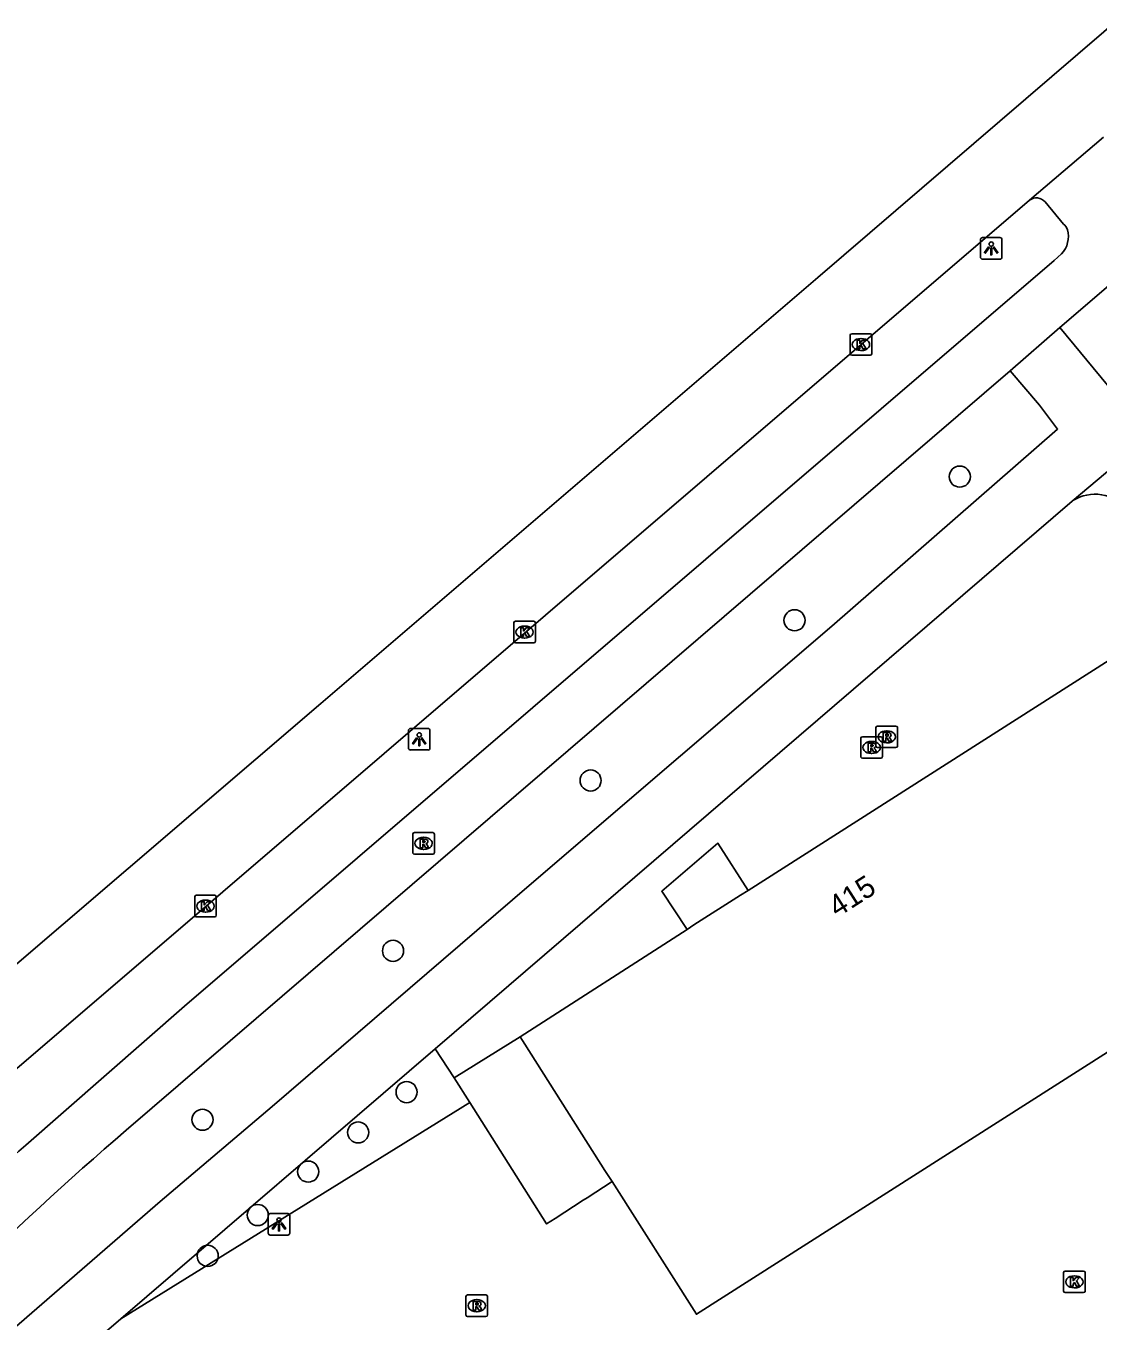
# Model space of a CAD drawing. Extents: x 159222 to 160346, y 381249 to 382166.
# Drawn here: x 159262.1 to 159311.7, y 381290.1 to 381350.1 of the extents above; entities that cross this region are included whole.
import ezdxf

# ---------------------------------------------------------------- set-up
doc = ezdxf.new("R2010")
doc.units = 0
for name, color, linetype in [('IMGEO_Boom', 7, 'Continuous'), ('IMGEO_Fietspad_gesloten', 7, 'Continuous'), ('IMGEO_Groenvoorziening', 7, 'Continuous'), ('IMGEO_Haag', 7, 'Continuous'), ('IMGEO_Kolk', 7, 'Continuous'), ('IMGEO_Lichtpunt', 7, 'Continuous'), ('IMGEO_Pand', 7, 'Continuous'), ('IMGEO_Pand_nummerreeks', 7, 'Continuous'), ('IMGEO_Pand_overbouw', 7, 'Continuous'), ('IMGEO_Rijbaan_regionaal_gesloten', 7, 'Continuous'), ('IMGEO_Rioolput', 7, 'Continuous'), ('IMGEO_Voetpad_open', 7, 'Continuous')]:
    doc.layers.add(name, color=color, linetype=linetype)

msp = doc.modelspace()

# ---------------------------------------------------------------- linework, layer by layer
at = {"layer": 'IMGEO_Boom'}
for centre in [(159305.331, 381329.184), (159297.677, 381322.528), (159288.229, 381315.105), (159279.077, 381307.211), (159279.705, 381300.666), (159270.253, 381299.386), (159277.463, 381298.798), (159275.149, 381296.984), (159272.812, 381294.971), (159270.493, 381293.079)]:
    msp.add_circle(centre, 0.489, dxfattribs=at)
at = {"layer": 'IMGEO_Fietspad_gesloten'}
for points in [[(159310.129, 381340.877), (159309.281, 381341.908)], [(159309.959, 381336.09), (159316.196, 381341.437)], [(159262.072, 381298.214), (159269.426, 381304.643), (159309.696, 381339.199), (159310.045, 381339.498)], [(159309.959, 381336.09), (159307.668, 381334.081)], [(159266.717, 381298.896), (159307.668, 381334.081)]]:
    msp.add_lwpolyline(points, dxfattribs=at)
for centre, radius, start, end in [((159308.882, 381341.581), 0.516, 39.36098, 128.77801), ((159309.896, 381340.506), 0.438, 15.26542, 57.89927), ((159309.182, 381340.303), 1.18, 316.96303, 15.61365), ((159351.801, 381199.074), 131.163, 130.44288, 139.7995), ((159320.673, 381231.34), 88.917, 131.22759, 140.02063)]:
    msp.add_arc(centre, radius, start, end, dxfattribs=at)
at = {"layer": 'IMGEO_Groenvoorziening'}
msp.add_lwpolyline([(159281.91, 381301.333), (159284.966, 381303.232)], dxfattribs=at)
at = {"layer": 'IMGEO_Haag'}
for points in [[(159281.033, 381302.677), (159281.91, 381301.333)], [(159266.467, 381290.167), (159282.633, 381300.19), (159281.91, 381301.333)]]:
    msp.add_lwpolyline(points, dxfattribs=at)
at = {"layer": 'IMGEO_Kolk'}
for p, q in [((159300.253, 381334.877), (159300.253, 381335.729)), ((159300.328, 381335.803), (159301.18, 381335.803)), ((159300.741, 381335.583), (159300.766, 381335.583)), ((159301.254, 381335.729), (159301.254, 381334.877)), ((159300.764, 381335.023), (159300.739, 381335.023)), ((159301.18, 381334.803), (159300.328, 381334.803)), ((159284.67, 381321.555), (159284.67, 381322.407)), ((159284.745, 381322.481), (159285.597, 381322.481)), ((159285.671, 381322.407), (159285.671, 381321.555)), ((159285.181, 381321.701), (159285.156, 381321.701)), ((159285.158, 381322.261), (159285.183, 381322.261)), ((159285.597, 381321.481), (159284.745, 381321.481)), ((159269.891, 381308.858), (159269.891, 381309.71)), ((159269.966, 381309.784), (159270.818, 381309.784)), ((159270.892, 381309.71), (159270.892, 381308.858)), ((159270.379, 381309.564), (159270.404, 381309.564)), ((159270.818, 381308.784), (159269.966, 381308.784)), ((159270.402, 381309.004), (159270.377, 381309.004)), ((159310.139, 381291.45), (159310.139, 381292.302)), ((159310.214, 381292.376), (159311.066, 381292.376)), ((159311.14, 381292.302), (159311.14, 381291.45)), ((159310.627, 381292.156), (159310.652, 381292.156)), ((159311.066, 381291.376), (159310.214, 381291.376)), ((159310.65, 381291.596), (159310.625, 381291.596))]:
    msp.add_line(p, q, dxfattribs=at)
for points in [[(159300.253, 381334.877), (159300.253, 381335.729)], [(159300.328, 381335.803), (159301.18, 381335.803)], [(159300.574, 381335.503), (159300.697, 381335.503), (159300.697, 381335.352), (159300.827, 381335.503), (159300.991, 381335.503), (159300.845, 381335.352), (159300.998, 381335.103), (159300.846, 381335.103), (159300.761, 381335.267), (159300.697, 381335.2), (159300.697, 381335.103), (159300.574, 381335.103), (159300.574, 381335.503)], [(159301.254, 381335.729), (159301.254, 381334.877)], [(159301.18, 381334.803), (159300.328, 381334.803)], [(159284.67, 381321.555), (159284.67, 381322.407)], [(159284.745, 381322.481), (159285.597, 381322.481)], [(159285.671, 381322.407), (159285.671, 381321.555)], [(159284.991, 381322.181), (159285.114, 381322.181), (159285.114, 381322.03), (159285.244, 381322.181), (159285.408, 381322.181), (159285.262, 381322.03), (159285.415, 381321.781), (159285.263, 381321.781), (159285.178, 381321.945), (159285.114, 381321.878), (159285.114, 381321.781), (159284.991, 381321.781), (159284.991, 381322.181)], [(159285.597, 381321.481), (159284.745, 381321.481)], [(159269.891, 381308.858), (159269.891, 381309.71)], [(159269.966, 381309.784), (159270.818, 381309.784)], [(159270.892, 381309.71), (159270.892, 381308.858)], [(159270.212, 381309.484), (159270.335, 381309.484), (159270.335, 381309.333), (159270.465, 381309.484), (159270.629, 381309.484), (159270.483, 381309.333), (159270.636, 381309.084), (159270.484, 381309.084), (159270.399, 381309.248), (159270.335, 381309.181), (159270.335, 381309.084), (159270.212, 381309.084), (159270.212, 381309.484)], [(159270.818, 381308.784), (159269.966, 381308.784)], [(159310.139, 381291.45), (159310.139, 381292.302)], [(159310.214, 381292.376), (159311.066, 381292.376)], [(159311.14, 381292.302), (159311.14, 381291.45)], [(159310.46, 381292.076), (159310.583, 381292.076), (159310.583, 381291.925), (159310.713, 381292.076), (159310.877, 381292.076), (159310.731, 381291.925), (159310.884, 381291.676), (159310.732, 381291.676), (159310.647, 381291.84), (159310.583, 381291.773), (159310.583, 381291.676), (159310.46, 381291.676), (159310.46, 381292.076)], [(159311.066, 381291.376), (159310.214, 381291.376)]]:
    msp.add_lwpolyline(points, dxfattribs=at)
for centre, start, end in [((159300.33, 381335.727), 91.55205, 178.44795), ((159300.33, 381335.727), 91.55205, 178.44795), ((159301.178, 381335.727), 1.55205, 88.44795), ((159301.178, 381335.727), 1.55205, 88.44795), ((159300.33, 381334.879), 181.55205, 268.44795), ((159300.33, 381334.879), 181.55205, 268.44795), ((159301.178, 381334.879), 271.55205, 358.44795), ((159301.178, 381334.879), 271.55205, 358.44795), ((159284.747, 381322.405), 91.55205, 178.44795), ((159284.747, 381322.405), 91.55205, 178.44795), ((159285.595, 381322.405), 1.55205, 88.44795), ((159285.595, 381322.405), 1.55205, 88.44795), ((159284.747, 381321.557), 181.55205, 268.44795), ((159284.747, 381321.557), 181.55205, 268.44795), ((159285.595, 381321.557), 271.55205, 358.44795), ((159285.595, 381321.557), 271.55205, 358.44795), ((159269.968, 381309.708), 91.55205, 178.44795), ((159269.968, 381309.708), 91.55205, 178.44795), ((159270.816, 381309.708), 1.55205, 88.44795), ((159270.816, 381309.708), 1.55205, 88.44795), ((159269.968, 381308.86), 181.55205, 268.44795), ((159269.968, 381308.86), 181.55205, 268.44795), ((159270.816, 381308.86), 271.55205, 358.44795), ((159270.816, 381308.86), 271.55205, 358.44795), ((159310.216, 381292.3), 91.55205, 178.44795), ((159310.216, 381292.3), 91.55205, 178.44795), ((159311.064, 381292.3), 1.55205, 88.44795), ((159311.064, 381292.3), 1.55205, 88.44795), ((159310.216, 381291.452), 181.55205, 268.44795), ((159310.216, 381291.452), 181.55205, 268.44795), ((159311.064, 381291.452), 271.55205, 358.44795), ((159311.064, 381291.452), 271.55205, 358.44795)]:
    msp.add_arc(centre, 0.0765, start, end, dxfattribs=at)
for centre, major_axis, ratio, start_param, end_param in [((159300.74, 381335.303), (-0.387, 0.002), 0.722429, 4.712389, 7.853982), ((159300.765, 381335.303), (-0.39, 0.002), 0.717154, 1.570796, 4.712389), ((159285.157, 381321.981), (-0.387, 0.002), 0.722429, 4.712389, 7.853982), ((159285.182, 381321.981), (-0.39, 0.002), 0.717154, 1.570796, 4.712389), ((159270.378, 381309.284), (-0.387, 0.002), 0.722429, 4.712389, 7.853982), ((159270.403, 381309.284), (-0.39, 0.002), 0.717154, 1.570796, 4.712389), ((159310.626, 381291.876), (-0.387, 0.002), 0.722429, 4.712389, 7.853982), ((159310.651, 381291.876), (-0.39, 0.002), 0.717154, 1.570796, 4.712389)]:
    msp.add_ellipse(centre, major_axis=major_axis, ratio=ratio, start_param=start_param, end_param=end_param, dxfattribs=at)
at = {"layer": 'IMGEO_Lichtpunt'}
for p, q in [((159306.288, 381340.159), (159306.288, 381339.352)), ((159306.288, 381340.159), (159306.288, 381339.352)), ((159307.19, 381340.254), (159306.382, 381340.254)), ((159307.19, 381340.254), (159306.382, 381340.254)), ((159307.284, 381339.352), (159307.284, 381340.159)), ((159307.284, 381339.352), (159307.284, 381340.159)), ((159306.382, 381339.258), (159307.19, 381339.258)), ((159306.382, 381339.258), (159307.19, 381339.258)), ((159280.695, 381317.513), (159279.887, 381317.513)), ((159280.695, 381317.513), (159279.887, 381317.513)), ((159279.793, 381317.418), (159279.793, 381316.611)), ((159279.793, 381317.418), (159279.793, 381316.611)), ((159280.789, 381316.611), (159280.789, 381317.418)), ((159280.789, 381316.611), (159280.789, 381317.418)), ((159279.887, 381316.517), (159280.695, 381316.517)), ((159279.887, 381316.517), (159280.695, 381316.517)), ((159273.296, 381294.942), (159273.296, 381294.135)), ((159273.296, 381294.942), (159273.296, 381294.135)), ((159274.198, 381295.037), (159273.39, 381295.037)), ((159274.198, 381295.037), (159273.39, 381295.037)), ((159274.292, 381294.135), (159274.292, 381294.942)), ((159274.292, 381294.135), (159274.292, 381294.942)), ((159273.39, 381294.041), (159274.198, 381294.041)), ((159273.39, 381294.041), (159274.198, 381294.041))]:
    msp.add_line(p, q, dxfattribs=at)
for points in [[(159306.662, 381339.823), (159306.701, 381339.795), (159306.513, 381339.533), (159306.475, 381339.56), (159306.662, 381339.823)], [(159306.764, 381339.775), (159306.811, 381339.775), (159306.811, 381339.453), (159306.764, 381339.453), (159306.764, 381339.775)], [(159306.874, 381339.795), (159306.912, 381339.822), (159307.099, 381339.56), (159307.06, 381339.532), (159306.874, 381339.795)], [(159280.167, 381317.082), (159280.206, 381317.054), (159280.018, 381316.792), (159279.98, 381316.819), (159280.167, 381317.082)], [(159280.269, 381317.034), (159280.316, 381317.034), (159280.316, 381316.712), (159280.269, 381316.712), (159280.269, 381317.034)], [(159280.379, 381317.054), (159280.417, 381317.081), (159280.604, 381316.819), (159280.565, 381316.791), (159280.379, 381317.054)], [(159273.67, 381294.606), (159273.709, 381294.578), (159273.521, 381294.316), (159273.483, 381294.343), (159273.67, 381294.606)], [(159273.772, 381294.558), (159273.819, 381294.558), (159273.819, 381294.236), (159273.772, 381294.236), (159273.772, 381294.558)], [(159273.882, 381294.578), (159273.92, 381294.605), (159274.107, 381294.343), (159274.068, 381294.315), (159273.882, 381294.578)]]:
    msp.add_lwpolyline(points, dxfattribs=at)
for centre in [(159306.787, 381339.957), (159280.292, 381317.216), (159273.795, 381294.74)]:
    msp.add_circle(centre, 0.0994, dxfattribs=at)
for centre, start, end in [((159306.382, 381340.159), 90, 180), ((159306.382, 381340.159), 90, 180), ((159307.19, 381340.159), 0, 90), ((159307.19, 381340.159), 0, 90), ((159306.382, 381339.352), 180, 270), ((159306.382, 381339.352), 180, 270), ((159307.19, 381339.352), 270, 0), ((159307.19, 381339.352), 270, 360), ((159279.887, 381317.418), 90, 180), ((159279.887, 381317.418), 90, 180), ((159280.695, 381317.418), 0, 90), ((159280.695, 381317.418), 0, 90), ((159279.887, 381316.611), 180, 270), ((159279.887, 381316.611), 180, 270), ((159280.695, 381316.611), 270, 0), ((159280.695, 381316.611), 270, 360), ((159273.39, 381294.942), 90, 180), ((159273.39, 381294.942), 90, 180), ((159274.198, 381294.942), 0, 90), ((159274.198, 381294.942), 0, 90), ((159273.39, 381294.135), 180, 270), ((159273.39, 381294.135), 180, 270), ((159274.198, 381294.135), 270, 0), ((159274.198, 381294.135), 270, 360)]:
    msp.add_arc(centre, 0.0946, start, end, dxfattribs=at)
at = {"layer": 'IMGEO_Pand'}
for points in [[(159295.532, 381310.015), (159312.981, 381321.147), (159313.107, 381320.953), (159313.214, 381320.775)], [(159284.966, 381303.232), (159285.18, 381302.893), (159288.882, 381297.041), (159289.224, 381296.518), (159293.132, 381290.372), (159321.165, 381308.246), (159314.641, 381318.485), (159314.522, 381318.661), (159313.214, 381320.775)], [(159295.532, 381310.015), (159295.178, 381309.793), (159293.013, 381308.409), (159292.702, 381308.205)], [(159284.966, 381303.232), (159292.702, 381308.205)]]:
    msp.add_lwpolyline(points, dxfattribs=at)
at = {"layer": 'IMGEO_Pand_overbouw'}
msp.add_lwpolyline([(159289.224, 381296.518), (159288.882, 381297.041), (159285.18, 381302.893), (159284.966, 381303.232), (159281.91, 381301.333), (159282.633, 381300.19), (159286.194, 381294.56), (159286.583, 381294.814), (159287.888, 381295.655), (159288.064, 381295.77)], close=True, dxfattribs=at)
at = {"layer": 'IMGEO_Rijbaan_regionaal_gesloten'}
for points in [[(159229.556, 381279.016), (159230.993, 381280.283), (159257.871, 381303.377), (159275.726, 381318.676), (159298.757, 381338.404), (159324.046, 381360.145), (159356.713, 381388.171), (159392.4, 381418.769), (159416.187, 381439.228), (159422.086, 381444.356), (159436.866, 381457.249), (159457.404, 381475.301), (159486.523, 381501.565), (159504.485, 381518.126), (159518.714, 381531.585), (159532.766, 381545.256), (159538.334, 381550.862), (159538.89, 381551.435)], [(159308.559, 381341.983), (159311.981, 381344.917)], [(159308.559, 381341.983), (159233.805, 381277.906), (159231.671, 381276.03), (159231.026, 381275.463)]]:
    msp.add_lwpolyline(points, dxfattribs=at)
at = {"layer": 'IMGEO_Rioolput'}
for p, q in [((159301.449, 381316.7), (159301.449, 381317.552)), ((159301.524, 381317.626), (159302.376, 381317.626)), ((159302.45, 381317.552), (159302.45, 381316.7)), ((159300.747, 381316.208), (159300.747, 381317.06)), ((159300.822, 381317.134), (159301.674, 381317.134)), ((159301.235, 381316.914), (159301.26, 381316.914)), ((159301.748, 381317.06), (159301.748, 381316.208)), ((159301.937, 381317.406), (159301.962, 381317.406)), ((159301.258, 381316.354), (159301.233, 381316.354)), ((159302.376, 381316.626), (159301.524, 381316.626)), ((159301.96, 381316.846), (159301.935, 381316.846)), ((159301.674, 381316.134), (159300.822, 381316.134)), ((159280.069, 381312.691), (159280.921, 381312.691)), ((159279.994, 381311.765), (159279.994, 381312.617)), ((159280.482, 381312.471), (159280.507, 381312.471)), ((159280.995, 381312.617), (159280.995, 381311.765)), ((159280.921, 381311.691), (159280.069, 381311.691)), ((159280.505, 381311.911), (159280.48, 381311.911)), ((159282.457, 381290.345), (159282.457, 381291.197)), ((159282.532, 381291.271), (159283.384, 381291.271)), ((159283.458, 381291.197), (159283.458, 381290.345)), ((159282.968, 381290.491), (159282.943, 381290.491)), ((159282.945, 381291.051), (159282.97, 381291.051)), ((159283.384, 381290.271), (159282.532, 381290.271))]:
    msp.add_line(p, q, dxfattribs=at)
for points in [[(159301.449, 381316.7), (159301.449, 381317.552)], [(159301.524, 381317.626), (159302.376, 381317.626)], [(159302.45, 381317.552), (159302.45, 381316.7)], [(159300.747, 381316.208), (159300.747, 381317.06)], [(159300.822, 381317.134), (159301.674, 381317.134)], [(159301.748, 381317.06), (159301.748, 381316.208)], [(159302.038, 381317.324), (159301.786, 381317.326), (159301.786, 381316.926)], [(159301.786, 381316.926), (159301.91, 381316.926), (159301.91, 381317.088), (159301.921, 381317.088)], [(159301.964, 381317.245), (159301.91, 381317.245), (159301.91, 381317.164)], [(159301.91, 381317.164), (159301.962, 381317.164)], [(159301.968, 381317.059), (159302.039, 381316.926), (159302.179, 381316.926), (159302.114, 381317.052)], [(159301.336, 381316.832), (159301.084, 381316.834), (159301.084, 381316.434)], [(159301.084, 381316.434), (159301.208, 381316.434), (159301.208, 381316.596), (159301.219, 381316.596)], [(159301.262, 381316.753), (159301.208, 381316.753), (159301.208, 381316.672)], [(159301.208, 381316.672), (159301.26, 381316.672)], [(159301.266, 381316.567), (159301.337, 381316.434), (159301.477, 381316.434), (159301.412, 381316.56)], [(159302.376, 381316.626), (159301.524, 381316.626)], [(159301.674, 381316.134), (159300.822, 381316.134)], [(159280.069, 381312.691), (159280.921, 381312.691)], [(159279.994, 381311.765), (159279.994, 381312.617)], [(159280.583, 381312.389), (159280.331, 381312.391), (159280.331, 381311.991)], [(159280.331, 381311.991), (159280.455, 381311.991), (159280.455, 381312.153), (159280.466, 381312.153)], [(159280.509, 381312.31), (159280.455, 381312.31), (159280.455, 381312.229)], [(159280.455, 381312.229), (159280.507, 381312.229)], [(159280.513, 381312.124), (159280.584, 381311.991), (159280.724, 381311.991), (159280.659, 381312.117)], [(159280.995, 381312.617), (159280.995, 381311.765)], [(159280.921, 381311.691), (159280.069, 381311.691)], [(159282.457, 381290.345), (159282.457, 381291.197)], [(159282.532, 381291.271), (159283.384, 381291.271)], [(159283.458, 381291.197), (159283.458, 381290.345)], [(159283.046, 381290.969), (159282.794, 381290.971), (159282.794, 381290.571)], [(159282.794, 381290.571), (159282.918, 381290.571), (159282.918, 381290.733), (159282.929, 381290.733)], [(159282.972, 381290.89), (159282.918, 381290.89), (159282.918, 381290.809)], [(159282.918, 381290.809), (159282.97, 381290.809)], [(159282.976, 381290.704), (159283.047, 381290.571), (159283.187, 381290.571), (159283.122, 381290.697)], [(159283.384, 381290.271), (159282.532, 381290.271)]]:
    msp.add_lwpolyline(points, dxfattribs=at)
for centre, radius, start, end in [((159301.526, 381317.55), 0.0765, 91.55205, 178.44795), ((159301.526, 381317.55), 0.0765, 91.55205, 178.44795), ((159302.374, 381317.55), 0.0765, 1.55205, 88.44795), ((159302.374, 381317.55), 0.0765, 1.55205, 88.44795), ((159300.824, 381317.058), 0.0765, 91.55205, 178.44795), ((159300.824, 381317.058), 0.0765, 91.55205, 178.44795), ((159301.672, 381317.058), 0.0765, 1.55205, 88.44795), ((159301.672, 381317.058), 0.0765, 1.55205, 88.44795), ((159301.92, 381317.035), 0.0533, 26.02933, 88.69889), ((159301.946, 381317.353), 0.19, 274.7715, 282.96867), ((159301.97, 381317.149), 0.0964, 77.00612, 93.18647), ((159301.984, 381317.206), 0.0378, 276.66336, 79.67722), ((159302.037, 381317.214), 0.109, 350.36119, 89.41601), ((159302.035, 381317.214), 0.112, 277.58423, 350.98172), ((159302.019, 381316.999), 0.108, 29.51342, 73.79051), ((159301.218, 381316.543), 0.0533, 26.02933, 88.69889), ((159301.244, 381316.861), 0.19, 274.7715, 282.96867), ((159301.268, 381316.657), 0.0964, 77.00612, 93.18647), ((159301.282, 381316.714), 0.0378, 276.66336, 79.67722), ((159301.335, 381316.722), 0.109, 350.36119, 89.41601), ((159301.333, 381316.722), 0.112, 277.58423, 350.98172), ((159301.317, 381316.507), 0.108, 29.51342, 73.79051), ((159301.526, 381316.702), 0.0765, 181.55205, 268.44795), ((159301.526, 381316.702), 0.0765, 181.55205, 268.44795), ((159302.374, 381316.702), 0.0765, 271.55205, 358.44795), ((159302.374, 381316.702), 0.0765, 271.55205, 358.44795), ((159300.824, 381316.21), 0.0765, 181.55205, 268.44795), ((159300.824, 381316.21), 0.0765, 181.55205, 268.44795), ((159301.672, 381316.21), 0.0765, 271.55205, 358.44795), ((159301.672, 381316.21), 0.0765, 271.55205, 358.44795), ((159280.071, 381312.615), 0.0765, 91.55205, 178.44795), ((159280.071, 381312.615), 0.0765, 91.55205, 178.44795), ((159280.919, 381312.615), 0.0765, 1.55205, 88.44795), ((159280.919, 381312.615), 0.0765, 1.55205, 88.44795), ((159280.465, 381312.1), 0.0533, 26.02933, 88.69889), ((159280.491, 381312.418), 0.19, 274.7715, 282.96867), ((159280.515, 381312.214), 0.0964, 77.00612, 93.18647), ((159280.529, 381312.271), 0.0378, 276.66336, 79.67722), ((159280.582, 381312.279), 0.109, 350.36119, 89.41601), ((159280.58, 381312.279), 0.112, 277.58423, 350.98172), ((159280.564, 381312.064), 0.108, 29.51342, 73.79051), ((159280.071, 381311.767), 0.0765, 181.55205, 268.44795), ((159280.071, 381311.767), 0.0765, 181.55205, 268.44795), ((159280.919, 381311.767), 0.0765, 271.55205, 358.44795), ((159280.919, 381311.767), 0.0765, 271.55205, 358.44795), ((159282.534, 381291.195), 0.0765, 91.55205, 178.44795), ((159282.534, 381291.195), 0.0765, 91.55205, 178.44795), ((159283.382, 381291.195), 0.0765, 1.55205, 88.44795), ((159283.382, 381291.195), 0.0765, 1.55205, 88.44795), ((159282.928, 381290.68), 0.0533, 26.02933, 88.69889), ((159282.954, 381290.998), 0.19, 274.7715, 282.96867), ((159282.978, 381290.794), 0.0964, 77.00612, 93.18647), ((159282.992, 381290.851), 0.0378, 276.66336, 79.67722), ((159283.045, 381290.859), 0.109, 350.36119, 89.41601), ((159283.043, 381290.859), 0.112, 277.58423, 350.98172), ((159283.027, 381290.644), 0.108, 29.51342, 73.79051), ((159282.534, 381290.347), 0.0765, 181.55205, 268.44795), ((159282.534, 381290.347), 0.0765, 181.55205, 268.44795), ((159283.382, 381290.347), 0.0765, 271.55205, 358.44795), ((159283.382, 381290.347), 0.0765, 271.55205, 358.44795)]:
    msp.add_arc(centre, radius, start, end, dxfattribs=at)
for centre, major_axis, ratio, start_param, end_param in [((159301.234, 381316.634), (-0.387, 0.002), 0.722429, 4.712389, 7.853982), ((159301.259, 381316.634), (-0.39, 0.002), 0.717154, 1.570796, 4.712389), ((159301.936, 381317.126), (-0.387, 0.002), 0.722429, 4.712389, 7.853982), ((159301.961, 381317.126), (-0.39, 0.002), 0.717154, 1.570796, 4.712389), ((159280.481, 381312.191), (-0.387, 0.002), 0.722429, 4.712389, 7.853982), ((159280.506, 381312.191), (-0.39, 0.002), 0.717154, 1.570796, 4.712389), ((159282.944, 381290.771), (-0.387, 0.002), 0.722429, 4.712389, 7.853982), ((159282.969, 381290.771), (-0.39, 0.002), 0.717154, 1.570796, 4.712389)]:
    msp.add_ellipse(centre, major_axis=major_axis, ratio=ratio, start_param=start_param, end_param=end_param, dxfattribs=at)
at = {"layer": 'IMGEO_Voetpad_open'}
for points in [[(159316.196, 381341.437), (159318.385, 381338.772), (159316.743, 381337.341), (159312.169, 381333.423), (159309.959, 381336.09)], [(159307.668, 381334.081), (159309.029, 381332.498), (159309.864, 381331.383), (159299.404, 381322.252), (159285.384, 381310.233), (159273.472, 381300.005), (159268.298, 381295.595), (159259.177, 381287.7), (159257.124, 381286.174), (159250.215, 381280.316), (159249.421, 381281.186)], [(159314.871, 381331.695), (159310.53, 381328.046)], [(159310.53, 381328.046), (159310.572, 381328.073), (159310.722, 381328.158), (159310.879, 381328.229), (159311.042, 381328.286), (159311.21, 381328.329), (159311.38, 381328.356), (159311.553, 381328.367), (159311.725, 381328.364), (159311.897, 381328.345), (159312.066, 381328.31), (159312.232, 381328.261), (159312.392, 381328.197), (159312.547, 381328.119), (159312.693, 381328.027), (159312.831, 381327.923), (159312.959, 381327.807), (159313.076, 381327.68), (159313.181, 381327.543), (159316.297, 381322.722)], [(159281.033, 381302.677), (159310.53, 381328.046)], [(159292.702, 381308.205), (159291.527, 381309.973), (159294.124, 381312.198), (159295.532, 381310.015)], [(159266.467, 381290.167), (159281.033, 381302.677)], [(159263.966, 381288.021), (159266.467, 381290.167)]]:
    msp.add_lwpolyline(points, dxfattribs=at)

# ---------------------------------------------------------------- texts
at = {"layer": 'IMGEO_Pand_nummerreeks'}
msp.add_text('415', height=1, rotation=32.59806, dxfattribs=at).set_placement((159299.656, 381308.733))

doc.saveas('drawing.dxf')
